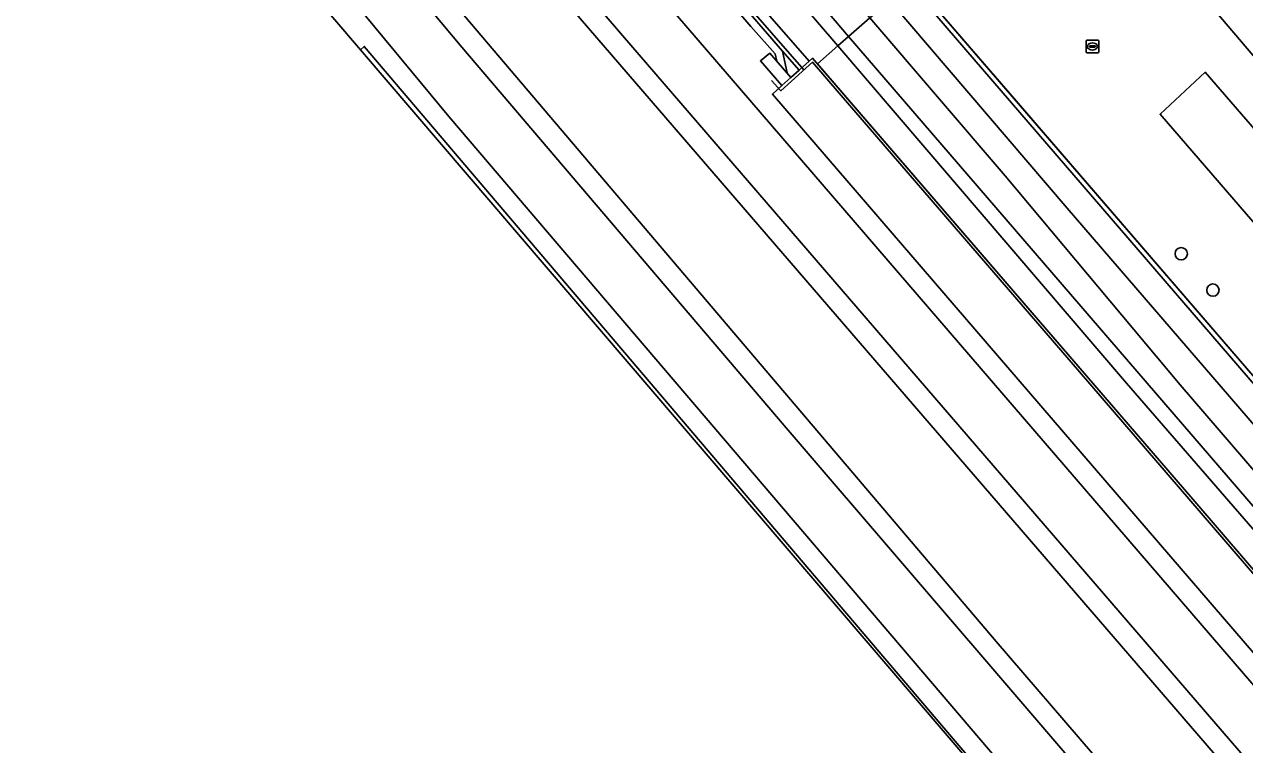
# Model space of a CAD drawing. Extents: x 159279 to 160377, y 384531 to 385888.
# Drawn here: x 159646.5 to 159743.3, y 384726.4 to 384783.5 of the extents above; entities that cross this region are included whole.
import ezdxf

# ---------------------------------------------------------------- set-up
doc = ezdxf.new("R2010")
doc.units = 0
for name, color, linetype in [('IMGEO_Boom', 7, 'Continuous'), ('IMGEO_Geluidsscherm', 7, 'Continuous'), ('IMGEO_Grasland_overig', 7, 'Continuous'), ('IMGEO_Groenvoorziening', 7, 'Continuous'), ('IMGEO_Hek', 7, 'Continuous'), ('IMGEO_Muur', 7, 'Continuous'), ('IMGEO_Perron', 7, 'Continuous'), ('IMGEO_Rioolput', 7, 'Continuous'), ('IMGEO_Spoor', 7, 'Continuous'), ('IMGEO_Spoorbaan_halfverhard', 7, 'Continuous'), ('IMGEO_Struiken', 7, 'Continuous'), ('IMGEO_Terreindeel_gesloten', 7, 'Continuous'), ('IMGEO_Voetpad_halfverhard', 7, 'Continuous'), ('IMGEO_Voetpad_op_trap', 7, 'Continuous')]:
    doc.layers.add(name, color=color, linetype=linetype)

msp = doc.modelspace()

# ---------------------------------------------------------------- linework, layer by layer
at = {"layer": 'IMGEO_Boom'}
for centre in [(159738.227, 384765.344), (159740.749, 384762.457)]:
    msp.add_circle(centre, 0.489, dxfattribs=at)
at = {"layer": 'IMGEO_Geluidsscherm'}
msp.add_lwpolyline([(159643.868, 384854.242), (159656.911, 384838.978), (159660.736, 384834.674), (159667.58, 384826.599), (159677.722, 384814.913), (159708.296, 384779.925)], dxfattribs=at)
at = {"layer": 'IMGEO_Grasland_overig'}
for points in [[(159625.217, 384883.598), (159647.741, 384857.423), (159673.386, 384827.368), (159696.856, 384800.161), (159711.85, 384782.567), (159713.548, 384784.025), (159606.279, 384909.531)], [(159628.44, 384872.285), (159708.721, 384780.592), (159708.989, 384780.832), (159709.376, 384780.384), (159710.988, 384781.806), (159697.307, 384797.77), (159679.061, 384818.419), (159657.496, 384844.067), (159636.212, 384868.894)]]:
    msp.add_lwpolyline(points, dxfattribs=at)
msp.add_lwpolyline([(159707.925, 384779.88), (159708.721, 384780.592), (159628.44, 384872.285), (159646.645, 384851.13), (159656.628, 384839.321), (159673.785, 384819.333), (159706.612, 384781.398)], close=True, dxfattribs=at)
at = {"layer": 'IMGEO_Groenvoorziening'}
msp.add_lwpolyline([(159651.985, 384871.228), (159650.881, 384867.362), (159676.822, 384837.199), (159718.831, 384788.354), (159717.262, 384787.043), (159717.032, 384786.85), (159725.139, 384777.458), (159747.067, 384752.056), (159779.804, 384714.132), (159784.245, 384718.177), (159788.091, 384721.569), (159797.746, 384710.289), (159800.8, 384713.041), (159791.441, 384723.888), (159792.403, 384724.552), (159782.64, 384735.929), (159746.032, 384778.589), (159730.918, 384796.342), (159720.348, 384809.127)], dxfattribs=at)
for points in [[(159736.551, 384776.391), (159740.138, 384779.716), (159783.386, 384729.769), (159782.958, 384729.39), (159779.681, 384726.492)], [(159779.681, 384726.492), (159782.958, 384729.39), (159783.386, 384729.769), (159740.138, 384779.716), (159736.551, 384776.391)]]:
    msp.add_lwpolyline(points, close=True, dxfattribs=at)
at = {"layer": 'IMGEO_Hek'}
for points in [[(159779.804, 384714.132), (159747.067, 384752.056), (159717.032, 384786.85)], [(159709.01, 384780.551), (159706.477, 384778.259), (159705.735, 384779.058)], [(159850.33, 384615.746), (159836.166, 384632.562), (159818.138, 384653.768), (159811.531, 384661.473), (159808.945, 384664.539), (159793.296, 384682.728), (159775.095, 384703.859), (159745.038, 384738.717), (159729.35, 384756.925), (159711.108, 384778.065), (159708.985, 384780.53)]]:
    msp.add_lwpolyline(points, dxfattribs=at)
at = {"layer": 'IMGEO_Muur'}
msp.add_lwpolyline([(159708.721, 384780.592), (159708.989, 384780.832), (159739.154, 384745.893), (159820.926, 384650.745), (159848.065, 384618.395)], dxfattribs=at)
at = {"layer": 'IMGEO_Perron'}
for points in [[(159682.86, 384787.065), (159680.593, 384785.107), (159723.551, 384734.618), (159856.674, 384579.95), (159859.326, 384582.212), (159857.752, 384584.057), (159859.819, 384585.82), (159861.317, 384584.011), (159861.633, 384584.28), (159843.469, 384606.024), (159817.635, 384636.512), (159780.079, 384680.271), (159685.761, 384789.572), (159683.522, 384787.637)], [(159673.132, 384781.501), (159849.832, 384575.163), (159850.121, 384575.41), (159850.308, 384575.569), (159720.743, 384726.19), (159673.442, 384781.767)]]:
    msp.add_lwpolyline(points, close=True, dxfattribs=at)
msp.add_lwpolyline([(159820.926, 384650.745), (159739.154, 384745.893), (159709.376, 384780.384), (159708.989, 384780.832), (159708.721, 384780.592), (159707.925, 384779.88), (159707.275, 384779.3), (159706.562, 384778.663), (159705.806, 384777.987), (159813.847, 384652.602)], dxfattribs=at)
at = {"layer": 'IMGEO_Rioolput'}
for p, q in [((159730.687, 384781.338), (159730.687, 384782.19)), ((159730.762, 384782.264), (159731.614, 384782.264)), ((159731.688, 384782.19), (159731.688, 384781.338)), ((159731.614, 384781.264), (159730.762, 384781.264)), ((159730.946, 384781.758), (159730.946, 384781.77)), ((159731.384, 384781.721), (159730.986, 384781.721)), ((159730.989, 384781.807), (159731.387, 384781.807)), ((159731.198, 384781.484), (159731.173, 384781.484)), ((159731.175, 384782.044), (159731.2, 384782.044)), ((159731.43, 384781.77), (159731.43, 384781.758))]:
    msp.add_line(p, q, dxfattribs=at)
for points in [[(159730.687, 384781.338), (159730.687, 384782.19)], [(159730.762, 384782.264), (159731.614, 384782.264)], [(159731.688, 384782.19), (159731.688, 384781.338)], [(159731.614, 384781.264), (159730.762, 384781.264)]]:
    msp.add_lwpolyline(points, dxfattribs=at)
for centre, radius, start, end in [((159730.764, 384782.188), 0.0765, 91.55205, 178.44795), ((159730.764, 384782.188), 0.0765, 91.55205, 178.44795), ((159731.612, 384782.188), 0.0765, 1.55205, 88.44795), ((159731.612, 384782.188), 0.0765, 1.55205, 88.44795), ((159730.764, 384781.34), 0.0765, 181.55205, 268.44795), ((159730.764, 384781.34), 0.0765, 181.55205, 268.44795), ((159730.986, 384781.767), 0.0403, 85.87752, 175.75265), ((159730.983, 384781.757), 0.0366, 178.93798, 274.71019), ((159731.387, 384781.764), 0.043, 264.86636, 352.45326), ((159731.391, 384781.769), 0.0386, 1.73085, 96.63898), ((159731.612, 384781.34), 0.0765, 271.55205, 358.44795), ((159731.612, 384781.34), 0.0765, 271.55205, 358.44795)]:
    msp.add_arc(centre, radius, start, end, dxfattribs=at)
for centre, major_axis, ratio, start_param, end_param in [((159731.174, 384781.764), (-0.387, 0.002), 0.722429, 4.712389, 7.853982), ((159731.199, 384781.764), (-0.39, 0.002), 0.717154, 1.570796, 4.712389)]:
    msp.add_ellipse(centre, major_axis=major_axis, ratio=ratio, start_param=start_param, end_param=end_param, dxfattribs=at)
at = {"layer": 'IMGEO_Spoor'}
for points in [[(159301.497, 385259.214), (159350.26, 385200.096), (159400.347, 385139.575), (159458.506, 385069.019), (159461.408, 385065.665), (159537.085, 384973.835), (159556.866, 384949.961), (159594.941, 384904.522), (159629.132, 384864.413), (159796.415, 384670.308), (159828.837, 384632.397), (159847.171, 384610.66), (159881.165, 384569.851), (159890.023, 384559.093)], [(159298.199, 385256.49), (159411.661, 385119.073), (159479.574, 385036.952), (159497.518, 385015.086), (159547.984, 384954.122), (159574.623, 384922.081), (159600.311, 384891.721), (159624.474, 384863.39), (159693.925, 384782.643), (159798.951, 384660.882), (159851.357, 384599.293), (159887.061, 384556.423)], [(159292.269, 385251.591), (159303.604, 385237.883), (159381.29, 385143.78), (159423.02, 385093.315), (159434.25, 385079.86), (159454.7, 385054.967), (159609.414, 384867.732), (159645.768, 384823.978), (159681.181, 384781.708), (159706.75, 384751.729), (159755.58, 384694.837), (159880.093, 384550.14)], [(159288.968, 385248.86), (159394.808, 385120.766), (159451.562, 385051.926), (159485.007, 385011.602), (159559.99, 384920.75), (159634.682, 384830.526), (159669.934, 384788.543), (159680.14, 384776.226), (159725.395, 384723.206), (159772.582, 384668.348), (159876.925, 384547.284)]]:
    msp.add_lwpolyline(points, dxfattribs=at)
at = {"layer": 'IMGEO_Spoorbaan_halfverhard'}
for points in [[(159813.847, 384652.602), (159705.806, 384777.987), (159706.562, 384778.663), (159704.859, 384780.616), (159705.609, 384781.229), (159707.275, 384779.3), (159707.925, 384779.88), (159706.612, 384781.398), (159706.978, 384779.676), (159706.167, 384780.588), (159706.037, 384781.176), (159704.106, 384783.352), (159683.843, 384807.004), (159676.993, 384814.716), (159665.504, 384828.042), (159654.54, 384840.701), (159647.575, 384848.944), (159644.122, 384852.936)], [(159629.688, 384832.232), (159673.132, 384781.501), (159673.442, 384781.767), (159720.743, 384726.19)]]:
    msp.add_lwpolyline(points, dxfattribs=at)
msp.add_lwpolyline([(159681.203, 384789.053), (159681.84, 384789.625), (159683.522, 384787.637), (159685.761, 384789.572), (159780.079, 384680.271), (159817.635, 384636.512), (159843.469, 384606.024), (159861.633, 384584.28), (159861.317, 384584.011), (159865.13, 384579.405), (159866.555, 384577.735), (159864.582, 384576.052), (159863.132, 384577.751), (159859.326, 384582.212), (159856.674, 384579.95), (159723.551, 384734.618), (159680.593, 384785.107), (159682.86, 384787.065)], close=True, dxfattribs=at)
at = {"layer": 'IMGEO_Struiken'}
msp.add_lwpolyline([(159636.212, 384868.894), (159657.496, 384844.067), (159679.061, 384818.419), (159697.307, 384797.77), (159710.988, 384781.806), (159711.85, 384782.567), (159696.856, 384800.161), (159673.386, 384827.368), (159647.741, 384857.423), (159625.217, 384883.598)], dxfattribs=at)
for points in [[(159725.139, 384777.458), (159717.032, 384786.85), (159717.262, 384787.043), (159717.212, 384787.104), (159716.713, 384786.685), (159754.404, 384742.922), (159773.848, 384720.135), (159830.925, 384653.863), (159839.404, 384643.104), (159844.822, 384635.807), (159845.219, 384634.051), (159846.191, 384634.852), (159846.179, 384634.925), (159846.96, 384635.618), (159842.545, 384640.883), (159841.876, 384641.68), (159810.797, 384678.74), (159790.11, 384703.408), (159785.563, 384709.212), (159783.808, 384710.477), (159779.804, 384714.132), (159747.067, 384752.056)], [(159845.219, 384634.051), (159844.822, 384635.807), (159839.404, 384643.104), (159830.925, 384653.863), (159773.848, 384720.135), (159754.404, 384742.922), (159716.713, 384786.685), (159715.138, 384785.362), (159729.195, 384768.964), (159780.348, 384709.661), (159807.067, 384678.219), (159835.608, 384645.48)], [(159845.219, 384634.051), (159835.608, 384645.48), (159807.067, 384678.219), (159780.348, 384709.661), (159729.195, 384768.964), (159715.138, 384785.362), (159713.548, 384784.025), (159724.281, 384771.502), (159738.145, 384754.947), (159776.082, 384710.891), (159804.245, 384677.972), (159817.151, 384663.063), (159829.711, 384648.296), (159843.416, 384632.469)], [(159843.416, 384632.469), (159829.711, 384648.296), (159817.151, 384663.063), (159804.245, 384677.972), (159776.082, 384710.891), (159738.145, 384754.947), (159724.281, 384771.502), (159713.548, 384784.025), (159711.85, 384782.567), (159744.242, 384744.964), (159841.811, 384631.104)], [(159841.811, 384631.104), (159744.242, 384744.964), (159711.85, 384782.567), (159710.988, 384781.806), (159733.897, 384755.074), (159748.737, 384737.971), (159765.005, 384718.69), (159778.719, 384702.997), (159806.557, 384670.634), (159817.393, 384657.804), (159829.258, 384644.114), (159840.996, 384630.41)], [(159709.376, 384780.384), (159739.154, 384745.893), (159820.926, 384650.745), (159839.239, 384628.915), (159840.996, 384630.41), (159829.258, 384644.114), (159817.393, 384657.804), (159806.557, 384670.634), (159778.719, 384702.997), (159765.005, 384718.69), (159748.737, 384737.971), (159733.897, 384755.074), (159710.988, 384781.806)]]:
    msp.add_lwpolyline(points, close=True, dxfattribs=at)
at = {"layer": 'IMGEO_Terreindeel_gesloten'}
msp.add_lwpolyline([(159644.122, 384852.936), (159647.575, 384848.944), (159654.54, 384840.701), (159665.504, 384828.042), (159676.993, 384814.716), (159683.843, 384807.004), (159704.106, 384783.352), (159706.037, 384781.176), (159706.167, 384780.588), (159706.978, 384779.676), (159706.612, 384781.398), (159673.785, 384819.333), (159656.628, 384839.321), (159646.645, 384851.13), (159628.44, 384872.285)], dxfattribs=at)
at = {"layer": 'IMGEO_Voetpad_halfverhard'}
msp.add_lwpolyline([(159720.348, 384809.127), (159730.918, 384796.342), (159746.032, 384778.589), (159782.64, 384735.929), (159792.403, 384724.552), (159791.441, 384723.888), (159800.8, 384713.041), (159815.747, 384695.717), (159816.731, 384696.515), (159825.142, 384686.909), (159835.436, 384698.96), (159857.22, 384674.413), (159862.37, 384672.124), (159863.298, 384671.711), (159867.03, 384670.053), (159869.522, 384673.668)], dxfattribs=at)
at = {"layer": 'IMGEO_Voetpad_op_trap'}
msp.add_lwpolyline([(159707.275, 384779.3), (159705.609, 384781.229), (159704.859, 384780.616), (159706.562, 384778.663)], close=True, dxfattribs=at)

doc.saveas('drawing.dxf')
